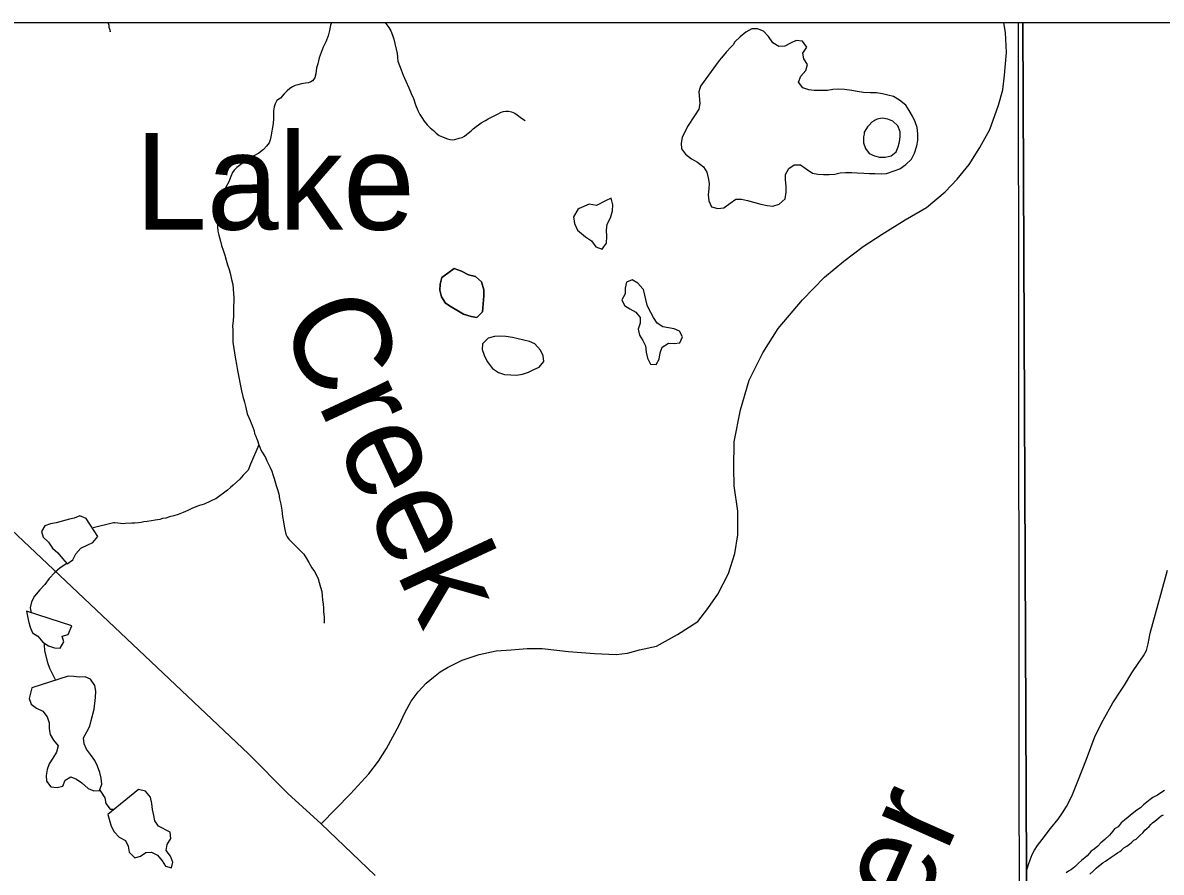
# Model space of a CAD drawing. Extents: x 103424 to 290657, y 38711 to 110967.
# Drawn here: x 114482 to 120420, y 106536 to 110967 of the extents above; entities that cross this region are included whole.
import ezdxf

# ---------------------------------------------------------------- set-up
doc = ezdxf.new("R2010")
doc.units = 0
for name, color, linetype in [('GM_X_Corporation', 7, 'Continuous'), ('GM_X_County_Road', 7, 'Continuous'), ('GM_X_Minor_Lake', 7, 'Continuous'), ('GM_X_Minor_Lake_Text', 7, 'Continuous'), ('GM_X_Minor_River', 7, 'Continuous'), ('GM_X_Minor_River_Text', 7, 'Continuous'), ('GM_X_Township_Road', 7, 'Continuous')]:
    doc.layers.add(name, color=color, linetype=linetype)

msp = doc.modelspace()

# ---------------------------------------------------------------- linework, layer by layer
at = {"layer": 'GM_X_Corporation'}
for points in [[(119699, 110967.2), (103423.7, 110967.2), (103423.7, 96534.8), (105081.7, 96574.5), (115542.1, 96665), (117026.4, 96688.2), (119663.9, 96690), (119706.4, 99064.2), (119709.7, 99445.7), (119720.8, 106006.3), (119719.8, 106322.8), (119716.9, 106542.5)], [(103423.7, 96534.8), (103423.7, 38711.2), (175679.7, 38711.2), (175679.7, 110967.2), (119699, 110967.2), (119716.9, 106542.5), (119719.8, 106322.8), (119720.8, 106006.3), (119709.7, 99445.7), (119706.4, 99064.2), (119663.9, 96690), (117026.4, 96688.2), (115542.1, 96665), (105081.7, 96574.5)], [(119675.5, 110967.2), (103423.7, 110967.2), (103423.7, 96476), (115542.1, 96665), (117026.4, 96688.2), (119663.9, 96690), (119681.7, 104183.1)], [(119699, 110967.2), (103423.7, 110967.2), (103423.7, 96534.8), (105081.7, 96574.5), (115542.1, 96665), (117026.4, 96688.2), (119663.9, 96690), (119706.4, 99064.2), (119709.7, 99445.7), (119720.8, 106006.3), (119719.8, 106322.8), (119716.9, 106542.5)]]:
    msp.add_lwpolyline(points, close=True, dxfattribs=at)
msp.add_lwpolyline([(148354.5, 110967.2), (119699, 110967.2), (119716.9, 106542.5), (119719.8, 106322.8), (119720.8, 106006.3), (119709.7, 99445.7), (119706.4, 99064.2), (119663.9, 96690), (127752.9, 96778.3), (127904.6, 96781), (127960.9, 96782.1), (128017.2, 96783.1), (128144.7, 96785.8), (131350.5, 96844.5), (131500.4, 96848.9), (132289.6, 96863.9), (132581, 96869.6), (132838, 96874.6), (133225.9, 96882.3), (133496.3, 96888.5), (133864.7, 96896.9), (134160.1, 96903.7)], dxfattribs=at)
at = {"layer": 'GM_X_County_Road'}
for points in [[(111460.3, 110967.2), (111593.9, 110854.4), (112729.3, 109903), (112896.9, 109761.7), (113441.7, 109247.9), (114736.9, 108024.1), (115658.3, 107154.3), (115863.9, 106947.2), (116037.8, 106787.5), (116320.7, 106518.6)], [(116037.8, 106787.5), (116191.2, 106944.1), (116286, 107050), (116336.6, 107114.9), (116379, 107181.4), (116445.5, 107302.6), (116474.4, 107367.7), (116507.9, 107428.3), (116544, 107476.2), (116586.5, 107522.3), (116623.6, 107553), (116658.8, 107582), (116697.7, 107604.6), (116773.6, 107642.6), (116862.2, 107672.4), (116950.9, 107690.5), (117029.8, 107696.8), (117113.3, 107703.1), (117190.6, 107703.1), (117327.9, 107687.3), (117463.5, 107676.3), (117577, 107671.5), (117635.4, 107679.4), (117698.5, 107695.2), (117786.8, 107715.7), (117897.1, 107775.5), (118002.1, 107844.6), (118054.5, 107910.9), (118107.1, 107985.6), (118162.3, 108093.4), (118195.4, 108198.4), (118212.1, 108295.1), (118212.1, 108419.5), (118192.7, 108552.1), (118189.9, 108643.4), (118192.7, 108781.6), (118225.9, 108947.4), (118270.1, 109102.1), (118341.9, 109245.9), (118422, 109373), (118549.1, 109522.2), (118663.1, 109639.6), (118763.9, 109722.7), (118864.8, 109799.8), (118963.7, 109865.1), (119084.3, 109938.3), (119195, 110003.5), (119293.8, 110084.6), (119355.1, 110151.9), (119418.4, 110227), (119473.7, 110316), (119525.2, 110411), (119571.5, 110536.7), (119593.5, 110616.5), (119601.7, 110693.4), (119612.7, 110811.7), (119607.2, 110916.2), (119599.9, 110967.2)]]:
    msp.add_lwpolyline(points, dxfattribs=at)
at = {"layer": 'GM_X_Minor_Lake'}
for p, q in [((114738.1, 107821.1), (114501.5, 107897.3)), ((115085.7, 106967.2), (114924.6, 106836.2))]:
    msp.add_line(p, q, dxfattribs=at)
for points in [[(118538.1, 110226.8), (118568.4, 110204.8), (118600.7, 110182.8), (118628.9, 110176.9), (118659.1, 110175), (118687.3, 110175.2), (118717.5, 110177.3), (118745.6, 110183.5), (118773.7, 110185.7), (118805.9, 110185.9), (118834.1, 110184), (118868.3, 110182.2), (118898.5, 110180.3), (118926.7, 110180.5), (118958.9, 110178.6), (118987.1, 110180.8), (119027.2, 110195.1), (119057.3, 110205.3), (119087.4, 110227.7), (119117.4, 110256.1), (119133.3, 110286.4), (119145.2, 110324.8), (119151.1, 110353), (119150.9, 110387.3), (119146.7, 110421.5), (119136.4, 110449.7), (119122.2, 110479.9), (119105.9, 110510), (119087.6, 110538.1), (119055.3, 110564.2), (119023, 110582.1), (118994.8, 110590.1), (118966.6, 110596), (118934.4, 110601.8), (118904.2, 110601.7), (118867.9, 110603.5), (118833.7, 110609.4), (118805.5, 110613.2), (118767.3, 110619.1), (118735.1, 110620.9), (118706.9, 110618.8), (118678.7, 110614.6), (118610.3, 110614.2), (118582.1, 110618.1), (118549.9, 110628), (118527.6, 110658.1), (118539.5, 110688.4), (118565.5, 110718.8), (118575.4, 110749.1), (118555.1, 110779.2), (118550.9, 110809.4), (118570.8, 110839.8), (118548.5, 110871.9), (118516.3, 110873.8), (118486.2, 110861.5), (118456.1, 110845.2), (118425.9, 110843.1), (118393.6, 110863), (118371.3, 110895.2), (118345, 110923.3), (118314.7, 110935.2), (118284.6, 110935), (118252.5, 110918.7), (118224.4, 110894.4), (118196.4, 110868), (118186.5, 110851.9)], [(118186.5, 110851.9), (118176.4, 110841.7), (118150.4, 110813.4), (118126.4, 110785), (118113.6, 110771)], [(118113.6, 110771), (118016.6, 110637.3), (118008.7, 110607), (118013.1, 110546.6), (118007.3, 110516.3), (117985.3, 110481.9), (117949.4, 110425.3)], [(118928.4, 110459.1), (118923, 110455.9), (118911, 110448.3), (118896.9, 110433.6), (118894.7, 110432), (118888.2, 110423.8), (118882.2, 110415.7), (118871.4, 110397.2), (118870.8, 110392.3), (118870.8, 110390.1), (118870.8, 110389.1), (118870, 110385.8)], [(118935, 110462.8), (118928.4, 110459.1)], [(119036.7, 110293.9), (119048.6, 110320.2), (119054.5, 110346.4), (119058.4, 110372.7), (119058.2, 110398.9), (119046, 110429.1), (119019.7, 110453.1), (118993.5, 110465.1), (118965.3, 110468.9), (118939.2, 110464.8), (118935, 110462.8)], [(117949.4, 110425.3), (117921.6, 110368.7), (117915.7, 110338.4), (117917.9, 110310.2), (117938.2, 110282.1), (117970.5, 110258.1), (118000.8, 110240.1), (118033.1, 110216.1), (118049.4, 110187.9), (118057.6, 110157.7), (118061.8, 110129.5), (118059.9, 110101.3), (118056.1, 110069), (118060.3, 110038.8), (118074.5, 110006.6), (118106.8, 109998.7), (118139, 110000.9), (118171, 110025.3), (118201.1, 110047.6), (118231.2, 110047.8), (118261.5, 110039.9), (118293.7, 110032), (118332, 110020.1), (118364.2, 110014.2), (118394.4, 110010.3), (118426.6, 110020.6), (118458.6, 110049), (118464.5, 110083.3), (118464.3, 110115.5), (118460.1, 110147.7), (118459.9, 110176), (118477.8, 110206.3), (118505.9, 110226.6), (118538.1, 110226.8)], [(118870, 110385.8), (118867.3, 110371.7), (118867.4, 110341.4), (118877.7, 110311.2), (118895.9, 110285.1), (118924.2, 110273.2), (118950.4, 110265.3), (118980.5, 110265.4), (119010.7, 110273.6), (119036.7, 110293.9)], [(117718.8, 109575.5), (117716.8, 109579.4), (117690.5, 109609.5), (117660.2, 109625.5), (117630.1, 109613.2), (117624.2, 109582.9), (117624.4, 109552.7), (117606.4, 109522.4), (117620.7, 109492.2), (117649, 109474.2), (117679.2, 109458.2), (117701.5, 109430.1), (117701.7, 109399.9), (117691.8, 109369.6), (117698, 109337.4), (117716.3, 109309.3), (117730.6, 109281.1), (117732.7, 109248.9), (117741, 109216.7), (117755.2, 109186.5), (117785.4, 109184.6)], [(117743.3, 109482.7), (117739.4, 109494.8), (117718.8, 109575.5)], [(117785.4, 109184.6), (117801.4, 109212.9), (117807.2, 109245.2), (117817.1, 109275.5), (117849.2, 109295.8), (117879.4, 109294), (117909.5, 109298.2), (117923.5, 109328.5), (117907.2, 109358.6), (117879, 109370.6), (117850.7, 109376.5), (117820.5, 109380.4), (117790.2, 109400.4), (117772, 109430.5), (117743.3, 109482.7)], [(117036.6, 109325.8), (117036.1, 109325.9), (117001.9, 109329.7), (116971.7, 109331.6), (116941.5, 109331.4), (116909.4, 109321.2), (116879.4, 109292.8), (116877.5, 109262.5), (116887.7, 109232.4), (116904, 109200.2), (116932.4, 109164), (116962.7, 109142)], [(116962.7, 109142), (116995, 109132.1), (117027.2, 109130.3), (117057.4, 109128.4), (117087.5, 109134.6), (117119.6, 109144.9), (117147.7, 109159.1), (117175.8, 109171.4), (117199.8, 109199.7), (117195.6, 109229.9), (117181.4, 109260.1), (117153, 109292.2), (117124.8, 109304.1), (117036.6, 109325.8)], [(114724.8, 108377.5), (114655.2, 108358), (114627.1, 108353.8), (114597, 108343.6), (114579, 108313.2), (114587.3, 108283)], [(114872.5, 108287.9), (114812.1, 108381), (114779.8, 108394.9), (114749.7, 108382.7), (114724.8, 108377.5)], [(114587.3, 108283), (114615.6, 108257), (114635.9, 108226.8), (114664.2, 108202.8), (114688.5, 108172.7), (114712.8, 108144.6), (114742.9, 108164.9), (114758.8, 108197.2), (114784.8, 108225.6), (114816.9, 108241.9), (114847, 108256.2), (114872.5, 108287.9)], [(114501.5, 107897.3), (114511.3, 107845.2), (114519.5, 107815), (114531.7, 107784.8), (114560, 107766.8), (114586.4, 107736.7), (114616.6, 107716.7), (114646.9, 107706.8), (114677.1, 107704.9), (114695, 107737.3), (114686.8, 107767.5), (114718.9, 107775.7), (114738.1, 107821.1)], [(114628.9, 106980.9), (114661.1, 106977.1), (114691.2, 106985.3), (114703.1, 107015.6), (114733.2, 107033.9), (114761.4, 107021.9), (114789.7, 107001.9), (114822.1, 106971.9), (114852.3, 106959.9), (114882.5, 106962.1), (114894.4, 106994.4), (114890.2, 107026.6), (114884, 107056.8), (114871.7, 107089), (114857.5, 107119.2), (114835.2, 107149.3), (114814.9, 107177.4), (114802.7, 107205.6), (114798.4, 107237.8), (114816.4, 107268.2), (114832.3, 107298.5), (114838.2, 107326.7), (114853.9, 107387.3), (114861.6, 107447.8), (114863.5, 107480.1), (114857.3, 107510.3), (114834.9, 107542.4), (114806.7, 107554.4), (114776.5, 107554.2), (114748.3, 107556.1), (114718.1, 107558), (114529.7, 107497.3)], [(114529.7, 107497.3), (114521.5, 107470.2), (114515.6, 107442), (114525.8, 107411.8), (114554.1, 107391.8), (114586.4, 107375.8), (114608.7, 107345.7), (114618.9, 107315.5), (114619.1, 107283.3), (114625.3, 107255.1), (114641.6, 107224.9), (114665.9, 107194.8), (114658, 107162.5), (114638.1, 107130.2), (114620.1, 107101.8), (114608.2, 107071.5), (114604.4, 107041.3), (114604.6, 107011), (114628.9, 106980.9)], [(114924.6, 106836.2), (114941.9, 106776.9), (114958.2, 106746.8), (114984.5, 106718.7), (115016.8, 106700.7), (115031, 106672.6), (115037.3, 106640.3), (115065.6, 106610.2), (115095.7, 106620.5), (115123.8, 106638.8), (115154, 106640.9), (115184.2, 106625), (115208.6, 106594.9), (115226.8, 106566.7), (115257, 106558.8), (115264.9, 106589.1), (115252.7, 106619.3), (115230.4, 106649.4), (115234.2, 106679.7), (115254.2, 106712), (115250, 106744.3), (115189.4, 106776.2), (115171.1, 106804.3), (115164.9, 106832.5), (115158.7, 106862.7), (115154.5, 106895), (115148.3, 106927.2), (115122, 106959.3), (115085.7, 106967.2)]]:
    msp.add_lwpolyline(points, dxfattribs=at)
at = {"layer": 'GM_X_Minor_River'}
for points in [[(114925.9, 110967.2), (114926.7, 110964.6), (114930.9, 110954.5), (114931.1, 110944.4), (114935.3, 110930.4), (114937.5, 110920.3), (114937.5, 110922.3), (114937.5, 110920.3)], [(116092, 110967.2), (116087.6, 110955.1), (116082, 110926.7), (116074.4, 110898.3), (116062.8, 110867.9), (116049.1, 110839.4), (116037.4, 110812.9), (116027.8, 110784.5), (116020.3, 110752.1), (116014.5, 110731.8), (116012.8, 110715.6), (116011, 110701.4)], [(116372.6, 110967.2), (116376.1, 110963.3), (116390.6, 110943.3), (116401, 110925.3), (116409.4, 110903.2), (116417.8, 110881.1), (116435.2, 110806.6), (116437.9, 110766.2), (116454.8, 110722), (116465.3, 110693.9), (116480, 110661.8), (116494.7, 110627.6), (116507.3, 110597.5), (116519.8, 110571.4), (116530.4, 110539.2), (116543, 110509.1), (116553.5, 110489.1), (116563.8, 110473.1), (116576.2, 110453), (116590.7, 110435.1), (116607.1, 110419.1), (116623.5, 110405.2), (116637.8, 110391.3), (116654.2, 110379.4), (116670.4, 110371.6), (116682.6, 110367.7), (116696.8, 110361.9), (116709, 110358), (116725.2, 110356.2), (116735.3, 110358.4), (116757.4, 110364.8), (116773.4, 110369), (116785.4, 110375.3), (116795.4, 110383.5), (116805.4, 110391.7), (116821.3, 110404.1), (116831.2, 110414.3), (116847.2, 110426.7), (116859.2, 110434.9), (116873.1, 110445.2), (116895.1, 110457.7), (116909.1, 110466), (116923.1, 110472.2), (116937.1, 110480.5), (116957.2, 110490.9), (116977.2, 110501.3), (116989.2, 110503.5), (117001.3, 110505.7), (117015.5, 110505.9), (117031.7, 110502.1), (117047.9, 110496.2), (117060.2, 110486.3), (117076.5, 110474.4), (117088.8, 110466.5), (117102.1, 110457.1)], [(116011, 110701.4), (116007.2, 110689.3), (116005.3, 110679.1), (115993.4, 110664.8), (115983.4, 110658.6), (115971.4, 110654.4), (115957.3, 110652.2), (115935.2, 110647.8), (115917.1, 110643.5), (115903, 110639.3), (115889, 110633), (115875, 110624.7), (115861.1, 110612.4), (115845.2, 110596), (115825.3, 110573.5), (115807.4, 110561.1), (115797.6, 110544.8), (115793.8, 110528.6), (115790.1, 110508.3), (115790.3, 110492.2), (115788.7, 110467.9), (115787.1, 110441.6), (115776.2, 110372.8), (115772.4, 110356.6), (115766.6, 110340.3), (115752.7, 110323.9), (115736.9, 110305.5), (115713, 110287), (115687, 110272.5), (115665, 110260), (115641, 110243.5), (115619.1, 110227.1), (115599.1, 110212.6), (115585.2, 110198.3), (115575.3, 110186), (115567.6, 110165.7), (115556, 110137.2), (115540.3, 110108.7), (115528.6, 110082.3), (115523, 110055.9), (115515.4, 110027.6), (115507.7, 110001.2), (115500.1, 109974.8), (115496.5, 109948.5), (115496.9, 109924.3), (115497.2, 109902), (115499.6, 109879.8), (115504, 109859.7), (115512.6, 109827.5), (115519, 109805.4), (115527.5, 109781.2), (115536, 109755.1), (115542.5, 109728.9), (115548.9, 109704.8), (115557.4, 109680.7), (115565.9, 109654.5), (115570.4, 109628.3), (115576.8, 109602.2), (115579.2, 109580), (115581.7, 109553.7), (115582, 109533.5), (115582.3, 109513.3), (115580.7, 109491.1), (115581.1, 109464.8), (115581.5, 109438.6), (115580, 109412.3), (115576.4, 109386), (115576.7, 109363.8), (115577.1, 109343.6), (115577.4, 109321.3), (115577.7, 109301.1), (115591.3, 109212.4), (115595.8, 109184.2), (115602.4, 109154), (115609, 109117.7), (115615.7, 109081.5), (115622.3, 109047.2), (115628.8, 109017), (115637.4, 108988.8), (115645.9, 108960.7), (115652.5, 108926.4), (115660.9, 108908.4), (115667.2, 108892.3), (115673.5, 108878.2), (115677.7, 108866.2), (115684, 108852.1), (115688.3, 108838.1), (115690.5, 108824), (115696.8, 108809.9), (115701, 108799.9), (115705.3, 108787.8), (115713.7, 108765.7), (115717.9, 108753.6), (115724.2, 108739.6), (115730.5, 108727.5), (115738.8, 108713.5), (115747.1, 108699.5), (115755.5, 108681.4), (115763.8, 108665.4), (115772.2, 108647.3), (115780.6, 108627.3)], [(117384, 109997.6), (117376.8, 109992.8), (117354.8, 109954.3), (117358.9, 109920.1), (117375, 109885.8), (117417.3, 109849.7), (117447.5, 109829.7), (117471.7, 109797.6), (117503.9, 109785.6), (117525.9, 109818), (117527.9, 109852.3), (117525.8, 109884.6), (117529.8, 109916.9), (117547.8, 109949.2), (117557.8, 109985.6), (117559.8, 110017.9), (117551.7, 110052.1), (117521.5, 110037.9), (117475.1, 110014.4)], [(117435.5, 110021.1), (117384, 109997.6)], [(117475.1, 110014.4), (117435.5, 110021.1)], [(116770.1, 109671), (116731.9, 109684.9), (116699.7, 109660.6), (116667.6, 109638.2), (116659.6, 109603.9), (116657.7, 109571.6), (116665.8, 109537.3), (116685.9, 109505.1), (116716.1, 109485.1), (116746.3, 109467.1), (116780.5, 109447.1)], [(116770.1, 109671), (116806.3, 109653), (116842.5, 109643.1), (116874.8, 109615), (116886.9, 109574.7), (116887, 109542.5), (116883, 109500.1), (116879.1, 109459.7), (116851, 109429.3), (116820.8, 109435.2), (116780.5, 109447.1), (116746.3, 109467.1), (116716.1, 109485.1), (116685.9, 109505.1), (116665.8, 109537.3), (116657.7, 109571.6), (116659.6, 109603.9), (116667.6, 109638.2), (116699.7, 109660.6), (116731.9, 109684.9), (116770.1, 109671)], [(116780.5, 109447.1), (116820.8, 109435.2), (116851, 109429.3), (116879.1, 109459.7), (116883, 109500.1), (116887, 109542.5), (116886.9, 109574.7), (116874.8, 109615), (116842.5, 109643.1), (116806.3, 109653), (116770.1, 109671)], [(115713.7, 108765.7), (115668.9, 108664), (115657.3, 108633.6), (115631.5, 108606.9), (115613.7, 108586.5), (115595.8, 108570), (115579.9, 108555.7), (115566, 108543.3), (115550, 108529), (115488.2, 108483.6), (115472.2, 108477.3), (115458.2, 108469), (115428.1, 108456.5), (115404, 108448.1), (115383.9, 108441.7), (115363.9, 108433.3), (115341.8, 108422.9), (115317.8, 108412.5), (115291.7, 108402), (115269.6, 108395.6), (115247.5, 108389.2), (115227.4, 108382.9), (115211.3, 108380.6), (115197.3, 108376.4), (115173.1, 108372), (115153, 108369.7), (115130.8, 108365.3), (115112.7, 108363), (115098.6, 108360.8), (115084.5, 108358.6), (115066.4, 108356.3), (115050.2, 108356.1), (115017.9, 108355.6), (115003.8, 108353.4), (114991.7, 108355.2), (114977.5, 108357), (114961.4, 108358.8), (114955.3, 108358.7), (114849.5, 108332.1)], [(115780.6, 108627.3), (115786.9, 108611.2), (115793.3, 108589.1), (115804, 108552.9), (115810.4, 108532.7), (115816.8, 108510.6), (115821.3, 108484.4), (115827.8, 108456.2), (115832.3, 108424), (115836.9, 108391.7), (115841.4, 108363.5), (115845.8, 108341.3), (115848.1, 108323.2), (115854.6, 108299), (115860.9, 108285), (115869.2, 108273), (115879.4, 108263), (115891.7, 108251.1), (115904, 108239.1), (115947.1, 108195.3), (115961.6, 108173.3), (115974.1, 108151.2), (115988.7, 108123.2), (116003.1, 108105.2), (116013.5, 108085.1), (116021.9, 108067.1), (116028.3, 108047), (116034.8, 108022.8), (116041.2, 108000.7), (116043.5, 107978.5), (116045.9, 107956.3), (116048.3, 107934.1), (116050.7, 107913.9), (116051, 107893.7), (116053.4, 107867.5), (116053.7, 107849.3), (116053.9, 107837.2), (116053.9, 107837.2), (116052, 107835.2)], [(114711.3, 108146.4), (114676.7, 108124.2), (114648.7, 108099.9), (114618.7, 108067.5), (114596.7, 108037.1), (114570.7, 108008.8), (114542.7, 107976.4), (114526.8, 107946.1), (114520.9, 107915.8), (114526.2, 107889.3)], [(114593.4, 107732), (114592.5, 107722.6), (114594.7, 107690.4), (114611.1, 107630), (114621.3, 107599.8), (114651.3, 107540.7)], [(114883.4, 106964.6), (114890.6, 106954.1), (114908.9, 106923.9), (114915.1, 106893.7), (114937.4, 106865.6), (114959.1, 106864.3)], [(120438, 106962.7), (120417.9, 106950.4), (120399.9, 106938.1), (120375.8, 106925.7), (120361.7, 106915.5), (120345.8, 106901.2)], [(120345.8, 106901.2), (120327.7, 106886.9), (120311.8, 106872.6), (120293.7, 106860.3), (120277.7, 106848), (120227.7, 106807.1), (120211.7, 106792.8), (120195.8, 106772.5), (120175.7, 106762.2), (120167.8, 106750), (120149.8, 106729.6), (120125.8, 106707.1), (120105.9, 106688.8), (120089.9, 106672.5), (120069.9, 106656.1), (120053.8, 106645.8), (120043.9, 106633.6), (120033.9, 106621.4), (120021.9, 106611.2), (120003.9, 106596.9), (119987.9, 106582.6), (119970, 106564.2), (119951.9, 106549.9), (119935.9, 106541.7), (119923.9, 106533.5)], [(120047.1, 106526.6), (120065.2, 106540.9), (120081.1, 106557.2), (120093.1, 106567.4), (120107.2, 106577.7), (120117.2, 106585.9), (120129.2, 106594.1), (120159.2, 106614.6), (120169.3, 106620.7), (120179.3, 106628.9), (120191.3, 106637.1), (120203.3, 106643.3), (120213.3, 106651.5), (120225.3, 106663.7), (120241.4, 106671.9), (120255.4, 106682.2), (120267.4, 106692.4), (120277.4, 106702.6), (120289.4, 106708.8), (120307.4, 106725.1), (120325.4, 106743.5), (120335.3, 106755.7), (120345.3, 106763.9), (120357.3, 106774.1), (120365.3, 106784.2), (120375.3, 106794.4), (120387.3, 106802.6), (120407.3, 106819), (120419.3, 106829.2), (120431.4, 106835.4)]]:
    msp.add_lwpolyline(points, dxfattribs=at)
at = {"layer": 'GM_X_Township_Road'}
msp.add_lwpolyline([(119721.3, 106553.1), (119728, 106576.9), (119736.2, 106600.4), (119747.3, 106628.3), (119759.2, 106650.9), (119774.8, 106674.7), (119799, 106706.7), (119842.5, 106763.8), (119881.9, 106813.1), (119904.9, 106845.4), (119926.3, 106878.3), (119953.1, 106931.9), (119985.9, 107010.8), (120029.8, 107124.9), (120074.9, 107248.2), (120116.4, 107329.5), (120168.3, 107418.7), (120211.5, 107485.9), (120227.8, 107511.4), (120267.6, 107575.7), (120303.6, 107630.7), (120327.1, 107664.9), (120343.4, 107693.1), (120351.3, 107726.8), (120362.6, 107783.5), (120390.4, 107884.5), (120418.1, 107985.5), (120452.5, 108111.7)], dxfattribs=at)

# ---------------------------------------------------------------- texts
at = {"layer": 'GM_X_Minor_Lake_Text'}
msp.add_text('Lake', height=503.47, rotation=359.95966, dxfattribs=at).set_placement((115067.1, 109888.5))
at = {"layer": 'GM_X_Minor_River_Text'}
for s, height, rotation, p in [('Creek', 503.47, 294.91958, (115813, 109421.6)), ('River', 503.41, 66.06683, (118752, 105401.6))]:
    msp.add_text(s, height=height, rotation=rotation, dxfattribs=at).set_placement(p)

doc.saveas('drawing.dxf')
